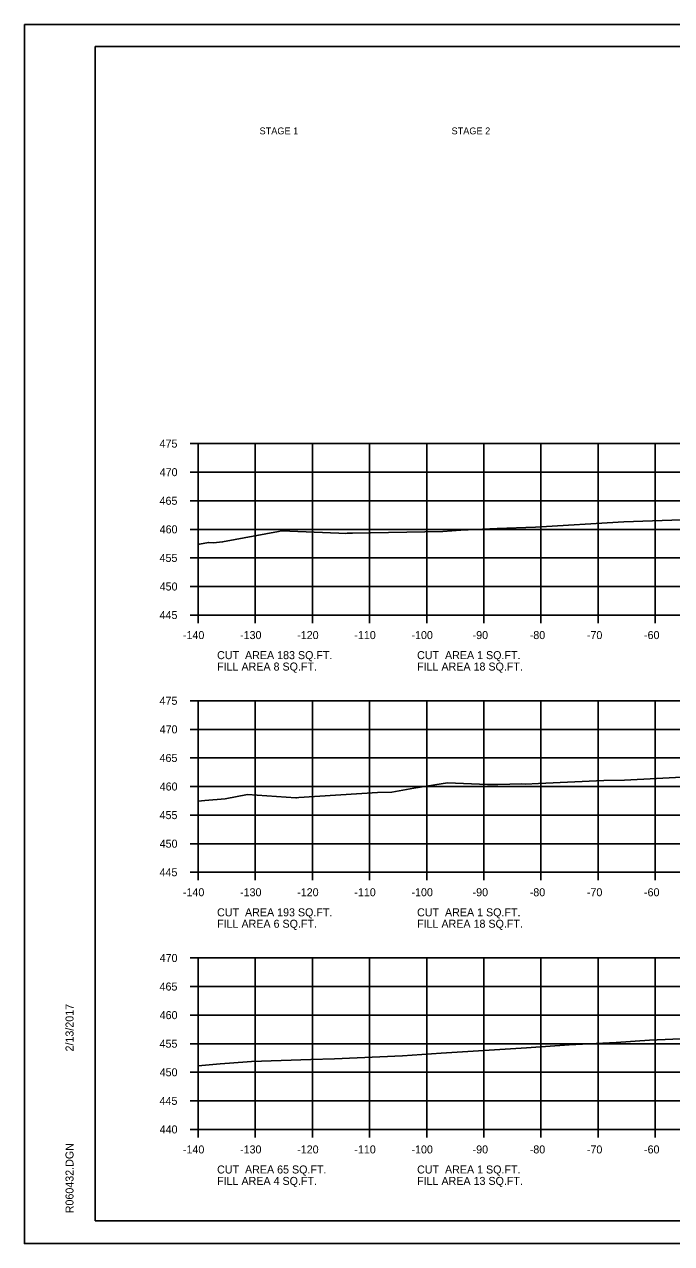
# Model space of a CAD drawing. Extents: x 1538688 to 1540766, y 656250 to 671912.
# Drawn here: x 1538687.8 to 1538801.1, y 658257.9 to 658471.3 of the extents above; entities that cross this region are included whole.
import ezdxf

# ---------------------------------------------------------------- set-up
doc = ezdxf.new("R2010")
doc.units = 0
for name, color, linetype in [('18', 7, 'Continuous'), ('22', 7, 'Continuous'), ('26', 7, 'Continuous'), ('Borings', 7, 'Continuous'), ('Default', 7, 'Continuous'), ('Horizontal Alignment', 7, 'Continuous'), ('RipRap', 7, 'Continuous')]:
    doc.layers.add(name, color=color, linetype=linetype)

msp = doc.modelspace()

# ---------------------------------------------------------------- linework, layer by layer
at = {"layer": '18'}
for points in [[(1538718.18, 658380.29), (1538718.35, 658380.31), (1538720.03, 658380.64), (1538720.87, 658380.55), (1538722.47, 658380.72), (1538732.26, 658382.55), (1538732.78, 658382.65), (1538742.82, 658382.28), (1538744.05, 658382.21), (1538744.25, 658382.23), (1538745.18, 658382.25), (1538761.01, 658382.56), (1538764.17, 658382.75), (1538770.54, 658383.08), (1538777.21, 658383.33), (1538792.71, 658384.21), (1538811.11, 658384.89)], [(1538718.18, 658335.35), (1538719.37, 658335.49), (1538722.9, 658335.74), (1538722.9, 658335.74), (1538726.84, 658336.51), (1538735.3, 658335.96), (1538735.34, 658335.97), (1538735.39, 658335.97), (1538735.78, 658335.99), (1538749.6, 658336.88), (1538752.08, 658336.94), (1538755.96, 658337.62), (1538761.84, 658338.59), (1538768.85, 658338.29), (1538770.66, 658338.26), (1538774.84, 658338.4), (1538775.48, 658338.32), (1538777.74, 658338.44), (1538789.16, 658338.98), (1538792.82, 658339.06), (1538805.13, 658339.67)], [(1538718.18, 658289.06), (1538722.05, 658289.4), (1538723.68, 658289.53), (1538727.52, 658289.78), (1538737.89, 658290.13), (1538742.02, 658290.3), (1538753.94, 658290.77), (1538760.73, 658291.24), (1538775.66, 658292.2), (1538783.13, 658292.73), (1538791.37, 658293.15), (1538797.2, 658293.51), (1538806.77, 658293.97)]]:
    msp.add_lwpolyline(points, dxfattribs=at)
at = {"layer": '22'}
for p, q in [((1538718.18, 658397.92), (1538998.18, 658397.92)), ((1538718.18, 658367.92), (1538718.18, 658397.92)), ((1538728.18, 658367.92), (1538728.18, 658397.92)), ((1538738.18, 658367.92), (1538738.18, 658397.92)), ((1538748.18, 658367.92), (1538748.18, 658397.92)), ((1538758.18, 658367.92), (1538758.18, 658397.92)), ((1538768.18, 658367.92), (1538768.18, 658397.92)), ((1538778.18, 658367.92), (1538778.18, 658397.92)), ((1538788.18, 658367.92), (1538788.18, 658397.92)), ((1538798.18, 658367.92), (1538798.18, 658397.92)), ((1538718.18, 658392.92), (1538998.18, 658392.92)), ((1538718.18, 658387.92), (1538998.18, 658387.92)), ((1538718.18, 658382.92), (1538998.18, 658382.92)), ((1538718.18, 658377.92), (1538998.18, 658377.92)), ((1538718.18, 658372.92), (1538998.18, 658372.92)), ((1538718.18, 658367.92), (1538998.18, 658367.92)), ((1538718.18, 658352.92), (1538998.18, 658352.92)), ((1538718.18, 658322.92), (1538718.18, 658352.92)), ((1538728.18, 658322.92), (1538728.18, 658352.92)), ((1538738.18, 658322.92), (1538738.18, 658352.92)), ((1538748.18, 658322.92), (1538748.18, 658352.92)), ((1538758.18, 658322.92), (1538758.18, 658352.92)), ((1538768.18, 658322.92), (1538768.18, 658352.92)), ((1538778.18, 658322.92), (1538778.18, 658352.92)), ((1538788.18, 658322.92), (1538788.18, 658352.92)), ((1538798.18, 658322.92), (1538798.18, 658352.92)), ((1538718.18, 658347.92), (1538998.18, 658347.92)), ((1538718.18, 658342.92), (1538998.18, 658342.92)), ((1538718.18, 658337.92), (1538998.18, 658337.92)), ((1538718.18, 658332.92), (1538998.18, 658332.92)), ((1538718.18, 658327.92), (1538998.18, 658327.92)), ((1538718.18, 658322.92), (1538998.18, 658322.92)), ((1538718.18, 658307.92), (1538998.18, 658307.92)), ((1538718.18, 658277.92), (1538718.18, 658307.92)), ((1538728.18, 658277.92), (1538728.18, 658307.92)), ((1538738.18, 658277.92), (1538738.18, 658307.92)), ((1538748.18, 658277.92), (1538748.18, 658307.92)), ((1538758.18, 658277.92), (1538758.18, 658307.92)), ((1538768.18, 658277.92), (1538768.18, 658307.92)), ((1538778.18, 658277.92), (1538778.18, 658307.92)), ((1538788.18, 658277.92), (1538788.18, 658307.92)), ((1538798.18, 658277.92), (1538798.18, 658307.92)), ((1538718.18, 658302.92), (1538998.18, 658302.92)), ((1538718.18, 658297.92), (1538998.18, 658297.92)), ((1538718.18, 658292.92), (1538998.18, 658292.92)), ((1538718.18, 658287.92), (1538998.18, 658287.92)), ((1538718.18, 658282.92), (1538998.18, 658282.92)), ((1538718.18, 658277.92), (1538998.18, 658277.92))]:
    msp.add_line(p, q, dxfattribs=at)
at = {"layer": '26'}
for p, q in [((1538687.78, 658471.28), (1539021.11, 658471.28)), ((1538687.78, 658257.94), (1539021.11, 658257.94))]:
    msp.add_line(p, q, dxfattribs=at)
msp.add_lwpolyline([(1538687.77, 658471.28), (1539021.11, 658471.28), (1539021.11, 658257.94), (1538687.77, 658257.94)], close=True, dxfattribs=at)
at = {"layer": 'Borings'}
for p, q in [((1538716.78, 658397.92), (1538718.18, 658397.92)), ((1538718.18, 658367.92), (1538718.18, 658397.92)), ((1538716.78, 658392.92), (1538718.18, 658392.92)), ((1538716.78, 658387.92), (1538718.18, 658387.92)), ((1538716.78, 658382.92), (1538718.18, 658382.92)), ((1538716.78, 658377.92), (1538718.18, 658377.92)), ((1538716.78, 658372.92), (1538718.18, 658372.92)), ((1538716.78, 658367.92), (1538718.18, 658367.92)), ((1538718.18, 658367.92), (1538998.18, 658367.92)), ((1538718.18, 658366.52), (1538718.18, 658367.92)), ((1538728.18, 658366.52), (1538728.18, 658367.92)), ((1538738.18, 658366.52), (1538738.18, 658367.92)), ((1538748.18, 658366.52), (1538748.18, 658367.92)), ((1538758.18, 658366.52), (1538758.18, 658367.92)), ((1538768.18, 658366.52), (1538768.18, 658367.92)), ((1538778.18, 658366.52), (1538778.18, 658367.92)), ((1538788.18, 658366.52), (1538788.18, 658367.92)), ((1538798.18, 658366.52), (1538798.18, 658367.92)), ((1538716.78, 658352.92), (1538718.18, 658352.92)), ((1538718.18, 658322.92), (1538718.18, 658352.92)), ((1538716.78, 658347.92), (1538718.18, 658347.92)), ((1538716.78, 658342.92), (1538718.18, 658342.92)), ((1538716.78, 658337.92), (1538718.18, 658337.92)), ((1538716.78, 658332.92), (1538718.18, 658332.92)), ((1538716.78, 658327.92), (1538718.18, 658327.92)), ((1538716.78, 658322.92), (1538718.18, 658322.92)), ((1538718.18, 658322.92), (1538998.18, 658322.92)), ((1538718.18, 658321.52), (1538718.18, 658322.92)), ((1538728.18, 658321.52), (1538728.18, 658322.92)), ((1538738.18, 658321.52), (1538738.18, 658322.92)), ((1538748.18, 658321.52), (1538748.18, 658322.92)), ((1538758.18, 658321.52), (1538758.18, 658322.92)), ((1538768.18, 658321.52), (1538768.18, 658322.92)), ((1538778.18, 658321.52), (1538778.18, 658322.92)), ((1538788.18, 658321.52), (1538788.18, 658322.92)), ((1538798.18, 658321.52), (1538798.18, 658322.92)), ((1538716.78, 658307.92), (1538718.18, 658307.92)), ((1538718.18, 658277.92), (1538718.18, 658307.92)), ((1538716.78, 658302.92), (1538718.18, 658302.92)), ((1538716.78, 658297.92), (1538718.18, 658297.92)), ((1538716.78, 658292.92), (1538718.18, 658292.92)), ((1538716.78, 658287.92), (1538718.18, 658287.92)), ((1538716.78, 658282.92), (1538718.18, 658282.92)), ((1538716.78, 658277.92), (1538718.18, 658277.92)), ((1538718.18, 658277.92), (1538998.18, 658277.92)), ((1538718.18, 658276.52), (1538718.18, 658277.92)), ((1538728.18, 658276.52), (1538728.18, 658277.92)), ((1538738.18, 658276.52), (1538738.18, 658277.92)), ((1538748.18, 658276.52), (1538748.18, 658277.92)), ((1538758.18, 658276.52), (1538758.18, 658277.92)), ((1538768.18, 658276.52), (1538768.18, 658277.92)), ((1538778.18, 658276.52), (1538778.18, 658277.92)), ((1538788.18, 658276.52), (1538788.18, 658277.92)), ((1538798.18, 658276.52), (1538798.18, 658277.92))]:
    msp.add_line(p, q, dxfattribs=at)
at = {"layer": 'RipRap'}
for p, q in [((1538700.18, 658467.38), (1539016.36, 658467.38)), ((1538700.18, 658261.92), (1538700.18, 658467.38)), ((1538700.18, 658261.92), (1538700.18, 658261.92)), ((1539016.36, 658261.92), (1538700.18, 658261.92))]:
    msp.add_line(p, q, dxfattribs=at)

# ---------------------------------------------------------------- texts
at = {"layer": 'Default'}
for s, p in [('STAGE 1', (1538728.93, 658452.04)), ('STAGE 2', (1538762.53, 658452.04))]:
    msp.add_text(s, height=1.2, dxfattribs=at).set_placement(p)
at = {"layer": 'Horizontal Alignment'}
for s, p in [('475', (1538711.43, 658397.22)), ('470', (1538711.45, 658392.22)), ('465', (1538711.43, 658387.22)), ('460', (1538711.45, 658382.22)), ('455', (1538711.43, 658377.22)), ('450', (1538711.45, 658372.22)), ('445', (1538711.43, 658367.22)), ('-140', (1538715.52, 658363.72)), ('-130', (1538725.52, 658363.72)), ('-120', (1538735.52, 658363.72)), ('-110', (1538745.52, 658363.72)), ('-100', (1538755.52, 658363.72)), ('-90', (1538766.22, 658363.72)), ('-80', (1538776.22, 658363.72)), ('-70', (1538786.22, 658363.72)), ('-60', (1538796.22, 658363.72)), ('CUT  AREA 183 SQ.FT.', (1538721.5, 658360.21)), ('CUT  AREA 1 SQ.FT.', (1538756.5, 658360.21)), ('FILL AREA 8 SQ.FT.', (1538721.5, 658358.21)), ('FILL AREA 18 SQ.FT.', (1538756.5, 658358.21)), ('475', (1538711.43, 658352.22)), ('470', (1538711.45, 658347.22)), ('465', (1538711.43, 658342.22)), ('460', (1538711.45, 658337.22)), ('455', (1538711.43, 658332.22)), ('450', (1538711.45, 658327.22)), ('445', (1538711.43, 658322.22)), ('-140', (1538715.52, 658318.72)), ('-130', (1538725.52, 658318.72)), ('-120', (1538735.52, 658318.72)), ('-110', (1538745.52, 658318.72)), ('-100', (1538755.52, 658318.72)), ('-90', (1538766.22, 658318.72)), ('-80', (1538776.22, 658318.72)), ('-70', (1538786.22, 658318.72)), ('-60', (1538796.22, 658318.72)), ('CUT  AREA 193 SQ.FT.', (1538721.5, 658315.21)), ('CUT  AREA 1 SQ.FT.', (1538756.5, 658315.21)), ('FILL AREA 6 SQ.FT.', (1538721.5, 658313.21)), ('FILL AREA 18 SQ.FT.', (1538756.5, 658313.21)), ('470', (1538711.45, 658307.22)), ('465', (1538711.43, 658302.22)), ('460', (1538711.45, 658297.22)), ('455', (1538711.43, 658292.22)), ('450', (1538711.45, 658287.22)), ('445', (1538711.43, 658282.22)), ('440', (1538711.45, 658277.22)), ('-140', (1538715.52, 658273.72)), ('-130', (1538725.52, 658273.72)), ('-120', (1538735.52, 658273.72)), ('-110', (1538745.52, 658273.72)), ('-100', (1538755.52, 658273.72)), ('-90', (1538766.22, 658273.72)), ('-80', (1538776.22, 658273.72)), ('-70', (1538786.22, 658273.72)), ('-60', (1538796.22, 658273.72)), ('CUT  AREA 65 SQ.FT.', (1538721.5, 658270.21)), ('CUT  AREA 1 SQ.FT.', (1538756.5, 658270.21)), ('FILL AREA 4 SQ.FT.', (1538721.5, 658268.21)), ('FILL AREA 13 SQ.FT.', (1538756.5, 658268.21))]:
    msp.add_text(s, height=1.4, dxfattribs=at).set_placement(p)
at = {"layer": 'RipRap'}
for s, p in [('2/13/2017', (1538696.37, 658291.56)), ('R060432.DGN', (1538696.37, 658263.25))]:
    msp.add_text(s, height=1.4, rotation=90, dxfattribs=at).set_placement(p)

doc.saveas('drawing.dxf')
